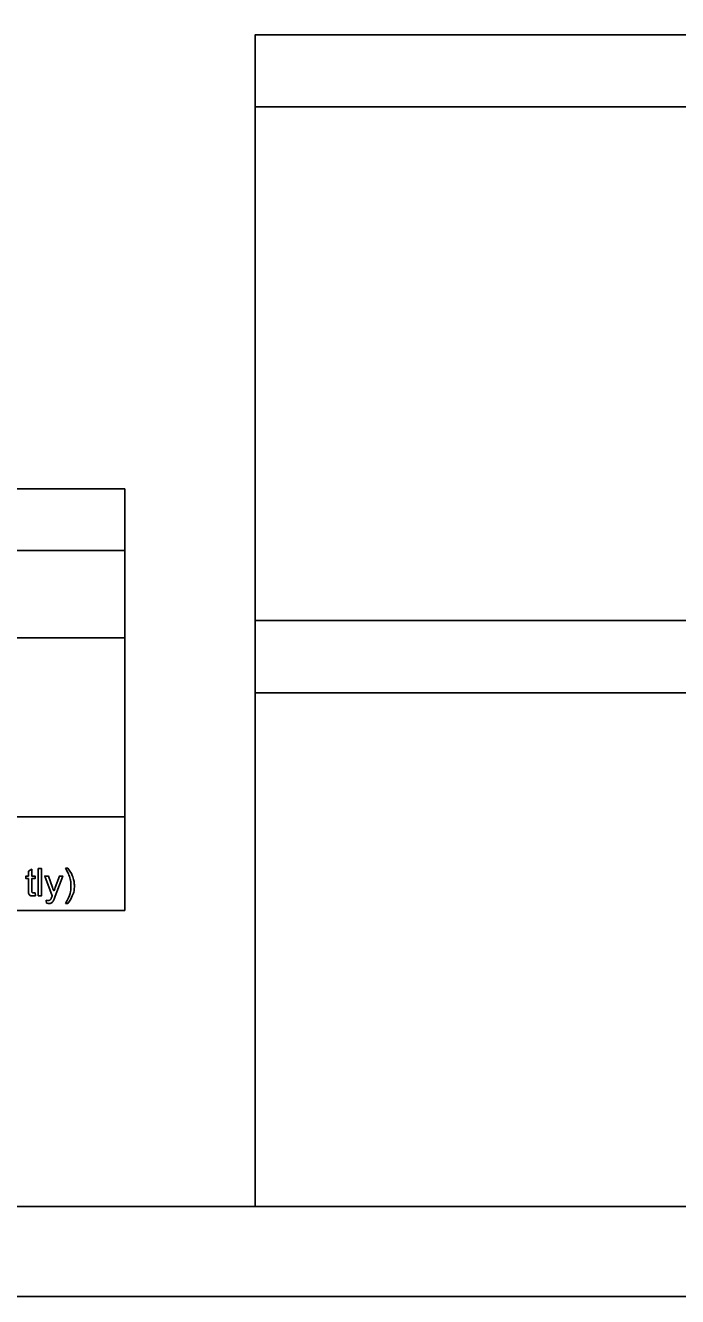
# Model space of a CAD drawing. Extents: x 0 to 34, y 0 to 22.
# Drawn here: x 6.08 to 9.69, y 0 to 7.05 of the extents above; entities that cross this region are included whole.
import ezdxf

# ---------------------------------------------------------------- set-up
doc = ezdxf.new("R2010")
doc.units = 0
for name, color, linetype in [('SH_Border', 7, 'Continuous'), ('SH_Cut_Line', 7, 'Continuous'), ('SH_Data', 7, 'Continuous'), ('SH_Text', 7, 'Continuous')]:
    doc.layers.add(name, color=color, linetype=linetype)

msp = doc.modelspace()

# ---------------------------------------------------------------- linework, layer by layer
at = {"layer": 'SH_Border'}
msp.add_lwpolyline([(1.5, 21.5), (33.5, 21.5), (33.5, 0.5), (1.5, 0.5)], close=True, dxfattribs=at)
at = {"layer": 'SH_Cut_Line'}
msp.add_lwpolyline([(0, 0), (34, 0), (34, 22), (0, 22)], close=True, dxfattribs=at)
at = {"layer": 'SH_Data'}
for p, q in [((7.35, 6.6), (10.15, 6.6)), ((6.6275, 4.4803), (2.3775, 4.4803)), ((6.6275, 2.1428), (6.6275, 4.4803)), ((2.3775, 4.1387), (6.6275, 4.1387)), ((2.3775, 3.6553), (6.6275, 3.6553)), ((7.35, 3.35), (10.15, 3.35)), ((6.6275, 2.6607), (2.3775, 2.6607)), ((6.6275, 2.1428), (2.3775, 2.1428))]:
    msp.add_line(p, q, dxfattribs=at)
for points in [[(10.15, 7), (7.35, 7), (7.35, 3.75), (10.15, 3.75)], [(10.15, 3.75), (7.35, 3.75), (7.35, 0.5), (10.15, 0.5)]]:
    msp.add_lwpolyline(points, close=True, dxfattribs=at)
at = {"layer": 'SH_Text'}
for points in [[(6.092, 2.2558), (6.092, 2.3185), (6.0784, 2.3185), (6.0784, 2.3328), (6.092, 2.3328), (6.092, 2.3597), (6.1105, 2.3708), (6.1105, 2.3328), (6.1289, 2.3328), (6.1289, 2.3185), (6.1105, 2.3185), (6.1105, 2.2547)], [(6.1465, 2.2239), (6.1465, 2.3741), (6.1649, 2.3741), (6.1649, 2.2239), (6.1465, 2.2239)], [(6.2243, 2.2238), (6.183, 2.3328), (6.2029, 2.3328), (6.2255, 2.2699)], [(6.241, 2.2693), (6.2643, 2.3328), (6.2827, 2.3328), (6.2414, 2.222)], [(6.2974, 2.3766), (6.3105, 2.3766)], [(6.1289, 2.2404), (6.1315, 2.2241)], [(6.1928, 2.1821), (6.1907, 2.1995)], [(6.3105, 2.1798), (6.2974, 2.1798)]]:
    msp.add_lwpolyline(points, dxfattribs=at)
for points in [[(6.2974, 2.1798), (6.3279, 2.2289), (6.3279, 2.2782), (6.3279, 2.2974), (6.3235, 2.3164), (6.32, 2.3317), (6.3138, 2.3459), (6.3098, 2.3551), (6.2974, 2.3766)], [(6.3105, 2.3766), (6.3298, 2.3509), (6.339, 2.325), (6.3469, 2.3026), (6.3469, 2.2783), (6.3469, 2.2506), (6.3363, 2.2248), (6.3257, 2.199), (6.3105, 2.1798)], [(6.2255, 2.2699), (6.2299, 2.258), (6.2334, 2.2448), (6.2366, 2.2572), (6.241, 2.2693)], [(6.1315, 2.2241), (6.1238, 2.2224), (6.1176, 2.2224), (6.1076, 2.2224), (6.1021, 2.2256), (6.0965, 2.2288), (6.0943, 2.234), (6.092, 2.2392), (6.092, 2.2558)], [(6.1105, 2.2547), (6.1105, 2.2468), (6.1114, 2.2445), (6.1124, 2.2423), (6.1146, 2.2409), (6.1168, 2.2396), (6.1209, 2.2396), (6.1239, 2.2396), (6.1289, 2.2404)], [(6.1907, 2.1995), (6.1967, 2.1978), (6.2012, 2.1978), (6.2074, 2.1978), (6.211, 2.1999), (6.2147, 2.2019), (6.2171, 2.2056), (6.2188, 2.2084), (6.2227, 2.2193), (6.2232, 2.2209), (6.2243, 2.2238)], [(6.2414, 2.222), (6.2348, 2.2042), (6.2311, 2.1974), (6.2262, 2.1883), (6.2198, 2.1841), (6.2135, 2.1799), (6.2046, 2.1799), (6.1993, 2.1799), (6.1928, 2.1821)]]:
    msp.add_open_spline(points, degree=3, dxfattribs=at)

doc.saveas('drawing.dxf')
